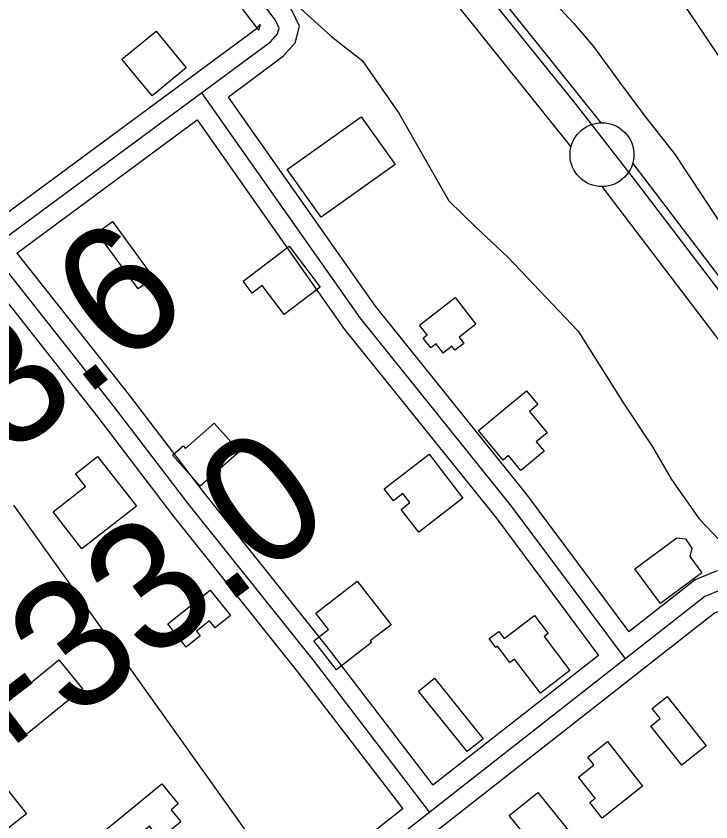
# Model space of a CAD drawing. Extents: x 3297772 to 3335630, y 634068 to 659439.
# Drawn here: x 3313452 to 3313995, y 649085 to 649716 of the extents above; entities that cross this region are included whole.
import ezdxf

# ---------------------------------------------------------------- set-up
doc = ezdxf.new("R2010")
doc.units = 0
for name, color, linetype in [('V-BLDG-OTLN', 7, 'Continuous'), ('V-FLOD-BASE', 7, 'Continuous'), ('V-LEVE-TOET', 7, 'Continuous'), ('V-ROAD-CNTR', 7, 'Continuous'), ('V-SURV-IDEN', 7, 'Continuous'), ('V-SURV-LINE', 7, 'Continuous'), ('V-TOPO-MINR', 7, 'Continuous')]:
    doc.layers.add(name, color=color, linetype=linetype)

msp = doc.modelspace()

# ---------------------------------------------------------------- linework, layer by layer
at = {"layer": 'V-BLDG-OTLN'}
for points in [[(3313534.51, 649682.65), (3313561.33, 649704.59), (3313584.82, 649675.87), (3313558.01, 649653.93)], [(3313748.33, 649600.34), (3313690.32, 649559.08), (3313663.8, 649596.37), (3313721.81, 649637.63)], [(3313527.15, 649555.54), (3313559.18, 649511.52), (3313547.11, 649502.75), (3313515.09, 649546.76)], [(3313629.27, 649508.86), (3313665.29, 649536.27), (3313689.65, 649504.27), (3313661.41, 649482.78), (3313644.15, 649505.47), (3313636.35, 649499.56)], [(3313767.47, 649474.54), (3313795.15, 649496.12), (3313811.5, 649475.15), (3313798.36, 649464.91), (3313802.08, 649460.15), (3313795.12, 649454.71), (3313792.64, 649457.88), (3313785.87, 649452.6), (3313780.28, 649459.76), (3313776.22, 649456.59), (3313770.18, 649464.33), (3313773.45, 649466.88)], [(3313832.79, 649368.78), (3313813.6, 649391.96), (3313851.07, 649422.97), (3313859.88, 649412.32), (3313853.38, 649406.93), (3313867.3, 649390.12), (3313858.78, 649383.06), (3313864.85, 649375.73), (3313846.62, 649360.63), (3313836.99, 649372.25)], [(3313606.56, 649397.76), (3313626.39, 649375.4), (3313595.75, 649348.23), (3313574.05, 649372.69), (3313582.3, 649380.01), (3313584.17, 649377.9)], [(3313545.77, 649332.59), (3313503.08, 649299.23), (3313480.53, 649328.1), (3313506.03, 649348.03), (3313498.2, 649358.06), (3313515.38, 649371.48)], [(3313739.81, 649346.19), (3313774.83, 649373.27), (3313801.31, 649339.03), (3313766.8, 649312.33), (3313753.03, 649330.14), (3313759.85, 649335.41), (3313754.35, 649342.54), (3313747.02, 649336.87)], [(3313988.37, 649280.37), (3313955.86, 649256.4), (3313935.74, 649283.68), (3313968.63, 649307.93), (3313975.4, 649306.96), (3313980.53, 649299.7), (3313978.79, 649293.35)], [(3313686.19, 649248.76), (3313718.54, 649273.85), (3313745.06, 649239.67), (3313728.85, 649227.1), (3313729.87, 649225.79), (3313702.35, 649204.44), (3313684.72, 649227.17), (3313696.09, 649235.99)], [(3313570.26, 649240.43), (3313603.61, 649266.85), (3313619.37, 649246.96), (3313607.41, 649237.49), (3313603.09, 649242.94), (3313592.8, 649234.79), (3313595.8, 649231.01), (3313584.69, 649222.21)], [(3313861.93, 649186.33), (3313841.72, 649212.96), (3313838.04, 649210.18), (3313828.31, 649223.01), (3313827.12, 649222.11), (3313821.94, 649228.93), (3313829.39, 649234.58), (3313833.56, 649229.1), (3313857.38, 649247.17), (3313868.16, 649232.96), (3313864.92, 649230.5), (3313885.1, 649203.91)], [(3313503.56, 649189.58), (3313453.19, 649148.61), (3313434.74, 649171.3), (3313485.11, 649212.26)], [(3313804.63, 649140.54), (3313766.64, 649187.9), (3313779.14, 649197.93), (3313817.13, 649150.56)], [(3313961.14, 649183.61), (3313991.78, 649144.89), (3313972.69, 649129.78), (3313948.4, 649160.48), (3313955.72, 649166.28), (3313949.38, 649174.29)], [(3313914.35, 649148.26), (3313942, 649113.51), (3313910.41, 649088.38), (3313900.69, 649100.59), (3313904.8, 649103.86), (3313891.67, 649120.37), (3313903.85, 649130.06), (3313899.05, 649136.09)], [(3313519.31, 649077.19), (3313565.68, 649115.18), (3313578.52, 649099.5), (3313572.93, 649094.92), (3313580.65, 649085.51), (3313564.17, 649072), (3313556.04, 649081.93), (3313531.74, 649062.02)], [(3313393.37, 649075.46), (3313442.39, 649113.78), (3313459.7, 649091.64), (3313410.67, 649053.33)], [(3313889.36, 649026.09), (3313837.62, 649090.44), (3313859.95, 649108.39), (3313887, 649074.75), (3313885.53, 649073.57), (3313910.21, 649042.86)]]:
    msp.add_lwpolyline(points, close=True, dxfattribs=at)
at = {"layer": 'V-FLOD-BASE'}
msp.add_lwpolyline([(3315001.15, 648623.62), (3314924.54, 648689.66), (3314878.92, 648727.91), (3314859.12, 648743.56), (3314835.85, 648758.36), (3314799.62, 648771.49), (3314701.21, 648795.3), (3314576.04, 648826.14), (3314530.3, 648841.05), (3314511.34, 648851.51), (3314485.5, 648870.65), (3314460.57, 648897.55), (3314408.18, 648966.94), (3314346.33, 649047.61), (3314259.58, 649161.24), (3314171.98, 649277.46), (3314112.71, 649353.8), (3314031.13, 649463.08), (3313936.65, 649587.11), (3313890.26, 649646.97), (3313706.4, 649875.13), (3313599.84, 650003.55), (3313516.47, 650101.6)], dxfattribs=at)
at = {"layer": 'V-LEVE-TOET'}
for points in [[(3313539.94, 650129.15), (3313622.45, 650032.82), (3313654.24, 649992.92), (3313686.04, 649955.61), (3313709.24, 649927.84), (3313727.3, 649908.74), (3313793.43, 649822), (3313823.51, 649786.43), (3313845.85, 649757.8), (3313863.9, 649736.97), (3313887.97, 649710.93), (3313903.44, 649692.71), (3313923.19, 649665.82), (3313943.8, 649638.07), (3313967, 649608.57), (3314021.91, 649525.35)], [(3313438.28, 650013.45), (3313533.26, 649896.44), (3313609.94, 649802.29), (3313674.42, 649722.23), (3313698.85, 649700.21), (3313722.43, 649681.69), (3313751.15, 649640.36), (3313790.27, 649571.81), (3313811.21, 649551.56), (3313836.51, 649527.77), (3313891.45, 649469.67), (3313927.12, 649413.41), (3313949.74, 649379.12), (3313964.52, 649353.63), (3313986.28, 649322.86), (3314007.21, 649300.85), (3314022.92, 649286.75), (3314040.36, 649267.38), (3314044.71, 649261.23), (3314089.05, 649184.77), (3314136.92, 649115.3), (3314183.97, 649057.23)]]:
    msp.add_lwpolyline(points, dxfattribs=at)
at = {"layer": 'V-ROAD-CNTR'}
for points in [[(3310445.76, 647292.57), (3311429.69, 648026.6), (3312387.13, 648747.63), (3313151.29, 649327.14), (3313650.77, 649696.3), (3313656.32, 649702.7), (3313657.5, 649707.13), (3313654.61, 649713.25), (3313412.69, 650029.13), (3313159.27, 650380.96), (3312980.82, 650650.27), (3312864.08, 650845.39), (3312685.68, 651166.86), (3312552.88, 651454.03), (3312411.31, 651779.2), (3312404.5, 651786.76), (3312395.49, 651789.99), (3312011.43, 651624.29), (3311864.88, 651538.05), (3311646.38, 651445.33)], [(3313617.48, 649653.04), (3313661.01, 649685.22), (3313669.92, 649695.49), (3313673.4, 649708.57), (3313667.5, 649721.09), (3313424.73, 650038.08), (3313171.61, 650389.49), (3312993.51, 650658.27), (3312877.08, 650852.89), (3312741.03, 651098.03)], [(3312688.41, 648994.94), (3313142.3, 649339.15), (3313640.52, 649707.38), (3313642.71, 649709.9), (3313641.59, 649705.69), (3313641.73, 649705.4), (3313400.65, 650020.19), (3313322.14, 650129.18)], [(3313596.79, 649656.4), (3313720.65, 649480.15), (3313839.15, 649332.68), (3313928.3, 649213.02)], [(3313617.48, 649653.05), (3313732.65, 649489.17), (3313851.02, 649341.87), (3313931.14, 649234.32)], [(3313452.24, 649530.91), (3313593.35, 649635.21)], [(3313593.35, 649635.21), (3313708.66, 649471.13), (3313827.29, 649323.5), (3313907.53, 649215.79)], [(3313430.87, 649533.78), (3313527.41, 649411.45), (3313585.9, 649334.93), (3313684.81, 649210.91), (3313775.14, 649092.87)], [(3313452.24, 649530.92), (3313539.26, 649420.65), (3313597.72, 649344.16), (3313696.63, 649220.14), (3313777.82, 649114.04)], [(3313428.1, 649513.08), (3313515.57, 649402.25), (3313574.07, 649325.7), (3313672.99, 649201.67), (3313754.22, 649095.52)], [(3314831.08, 647763.71), (3314825.79, 647778.56), (3314799.67, 647838.09), (3314790.7, 647855.39), (3314761.45, 647909.66), (3314726.62, 647965.49), (3314678.73, 648027.85), (3314638.46, 648079.89), (3314576.42, 648131.02), (3314488.1, 648199.56), (3314283.97, 648386.13), (3314229.41, 648420.52), (3314016.62, 648605.43), (3313993.84, 648631.34), (3313952.49, 648673.91), (3313842.5, 648803.9), (3313698.17, 648992.84), (3313633.78, 649075.17), (3313449.99, 649333.42)], [(3313231.33, 647984.33), (3313642.33, 648316.99), (3314300.22, 648858.02), (3314308.47, 648867.31), (3314315.88, 648885.14), (3314314.7, 648900.36), (3314307.09, 648914.89), (3314042.54, 649267.33), (3314030.19, 649276.25), (3314014.21, 649284.85), (3313999.04, 649281.44), (3313983.06, 649275.04), (3313931.14, 649234.32)], [(3311916.53, 646572.91), (3310815.65, 645684.8), (3310810.47, 645685.59), (3310806.15, 645687.14), (3310631.09, 645882.57), (3310630.61, 645887.73), (3310631.82, 645897.58), (3311582.24, 646664.21), (3312459.89, 647374.32), (3313109.44, 647904.98), (3313632.85, 648328.61), (3314289.78, 648868.86), (3314295.58, 648875.39), (3314300.65, 648887.58), (3314299.98, 648896.13), (3314294.37, 648906.86), (3314031.92, 649256.51), (3314022.21, 649263.51), (3314012.03, 649268.99), (3314003.5, 649267.07), (3313990.62, 649261.91), (3312843.99, 648362.4), (3311728.17, 647492.68), (3310776.37, 646752.8)], [(3313803.3, 648488.2), (3314279.34, 648879.7), (3314282.69, 648883.47), (3314285.41, 648890.01), (3314285.27, 648891.9), (3314281.64, 648898.83), (3314021.29, 649245.68), (3314014.24, 649250.77), (3314009.86, 649253.12), (3314007.96, 649252.7), (3313998.19, 649248.79), (3313509.94, 648865.76)], [(3313907.53, 649215.79), (3313777.83, 649114.04)], [(3313754.22, 649095.53), (3312897.35, 648423.33)]]:
    msp.add_lwpolyline(points, dxfattribs=at)
at = {"layer": 'V-SURV-LINE'}
for points in [[(3313803.46, 649765.11), (3313909.36, 649632.91)], [(3313885.93, 649614.17), (3313780.03, 649746.37)], [(3313934.18, 649601.12), (3314478.88, 648885.13)], [(3314455.01, 648866.96), (3313910.3, 649582.95)]]:
    msp.add_lwpolyline(points, dxfattribs=at)
msp.add_circle((3313910.14, 649607.94), 25, dxfattribs=at)
at = {"layer": 'V-TOPO-MINR'}
msp.add_lwpolyline([(3313444.39, 650503.82), (3313453.69, 650491.76), (3313463.17, 650479.83), (3313472.74, 650467.98), (3313482.47, 650456.25), (3314335.54, 649188.83), (3314349.55, 649169.6), (3314364.01, 649150.73), (3314379.14, 649132.4), (3314394.72, 649114.43), (3314411.69, 649098.34), (3314429.98, 649084.28)], dxfattribs=at)

# ---------------------------------------------------------------- texts
at = {"layer": 'V-SURV-IDEN'}
for s, rotation, p in [('4519+23.6', 38.64361, (3313094.49, 649088.79)), ('4521+33.0', 37.21028, (3313196.84, 648936.45))]:
    msp.add_text(s, height=100, rotation=rotation, dxfattribs=at).set_placement(p)

doc.saveas('drawing.dxf')
